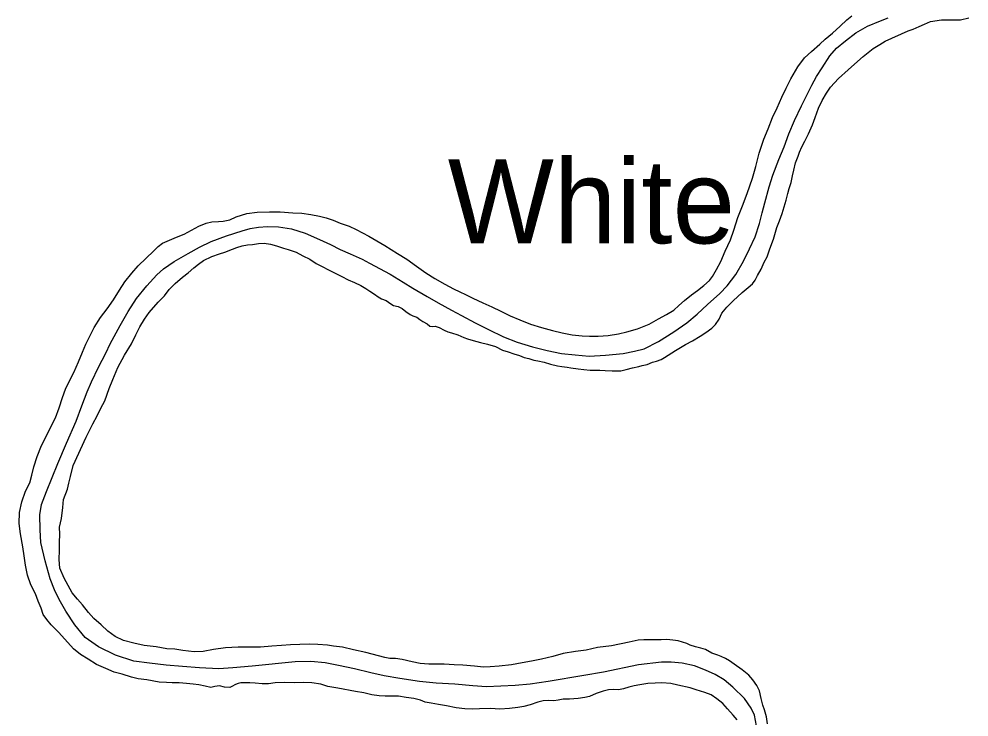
# Model space of a CAD drawing. Extents: x -939622 to -934222, y 1383701 to 1385301.
# Drawn here: x -936211.63 to -936193.73, y 1384496.31 to 1384509.46 of the extents above; entities that cross this region are included whole.
import ezdxf

# ---------------------------------------------------------------- set-up
doc = ezdxf.new("R2010")
doc.units = 0
doc.layers.add('2', color=7, linetype='Continuous')
doc.layers.add('9', color=7, linetype='Continuous')

msp = doc.modelspace()

# ---------------------------------------------------------------- linework, layer by layer
at = {"layer": '2'}
for points in [[(-936204.212, 1384504.391), (-936203.941, 1384504.237), (-936203.738, 1384504.119), (-936203.486, 1384503.979), (-936203.298, 1384503.878), (-936203.037, 1384503.742), (-936202.786, 1384503.611), (-936202.504, 1384503.475), (-936202.25, 1384503.377), (-936201.955, 1384503.284), (-936201.679, 1384503.217), (-936201.412, 1384503.162), (-936201.156, 1384503.133), (-936200.888, 1384503.114), (-936200.585, 1384503.127), (-936200.25, 1384503.162), (-936200.039, 1384503.203), (-936199.854, 1384503.25), (-936199.587, 1384503.387), (-936199.294, 1384503.571), (-936199.052, 1384503.74), (-936198.858, 1384503.902), (-936198.658, 1384504.085), (-936198.426, 1384504.29), (-936198.291, 1384504.437), (-936198.129, 1384504.648), (-936197.98, 1384504.901), (-936197.867, 1384505.134), (-936197.765, 1384505.361), (-936197.683, 1384505.611), (-936197.631, 1384505.815), (-936197.582, 1384506), (-936197.496, 1384506.304), (-936197.427, 1384506.521), (-936197.316, 1384506.817), (-936197.218, 1384507.053), (-936197.129, 1384507.303), (-936197.019, 1384507.554), (-936196.89, 1384507.831), (-936196.801, 1384508.006), (-936196.693, 1384508.218), (-936196.61, 1384508.381), (-936196.502, 1384508.547), (-936196.356, 1384508.773), (-936196.229, 1384508.914), (-936196.058, 1384509.056), (-936195.869, 1384509.202), (-936195.649, 1384509.332), (-936195.401, 1384509.432), (-936195.259, 1384509.489)], [(-936197.737, 1384496.144), (-936197.778, 1384496.344), (-936197.838, 1384496.48), (-936197.966, 1384496.661), (-936198.182, 1384496.875), (-936198.347, 1384497.01), (-936198.516, 1384497.114), (-936198.7, 1384497.191), (-936198.907, 1384497.275), (-936199.135, 1384497.323), (-936199.343, 1384497.345), (-936199.526, 1384497.343), (-936199.959, 1384497.292), (-936200.623, 1384497.154), (-936200.99, 1384497.093), (-936201.664, 1384496.981), (-936202.004, 1384496.928), (-936202.282, 1384496.902), (-936202.822, 1384496.879), (-936203.084, 1384496.899), (-936203.422, 1384496.927), (-936203.771, 1384496.952), (-936204.085, 1384496.981), (-936204.459, 1384497.038), (-936204.75, 1384497.086), (-936205.004, 1384497.141), (-936205.311, 1384497.216), (-936205.614, 1384497.282), (-936205.865, 1384497.329), (-936206.134, 1384497.36), (-936206.428, 1384497.353), (-936207.238, 1384497.269), (-936207.603, 1384497.236), (-936207.87, 1384497.222), (-936208.231, 1384497.24), (-936208.55, 1384497.266), (-936208.861, 1384497.286), (-936209.174, 1384497.324), (-936209.467, 1384497.361), (-936209.815, 1384497.479), (-936210.133, 1384497.631), (-936210.387, 1384497.81), (-936210.58, 1384498.049), (-936210.753, 1384498.306), (-936210.874, 1384498.527), (-936210.965, 1384498.707), (-936211.046, 1384498.917), (-936211.138, 1384499.253), (-936211.225, 1384499.599), (-936211.232, 1384499.836), (-936211.238, 1384500.118), (-936211.21, 1384500.315), (-936211.115, 1384500.563), (-936210.903, 1384501.089), (-936210.738, 1384501.469), (-936210.558, 1384501.888), (-936210.45, 1384502.173), (-936210.35, 1384502.441), (-936210.27, 1384502.625), (-936210.135, 1384502.901), (-936209.999, 1384503.166), (-936209.916, 1384503.344), (-936209.726, 1384503.691), (-936209.575, 1384503.953), (-936209.42, 1384504.197), (-936209.226, 1384504.434), (-936209.037, 1384504.646), (-936208.912, 1384504.757), (-936208.708, 1384504.898), (-936208.447, 1384505.047), (-936208.233, 1384505.167), (-936208.012, 1384505.269), (-936207.722, 1384505.378), (-936207.431, 1384505.471), (-936207.28, 1384505.516), (-936207.119, 1384505.541), (-936206.948, 1384505.557), (-936206.741, 1384505.55), (-936206.496, 1384505.509), (-936206.243, 1384505.426), (-936205.974, 1384505.308), (-936205.763, 1384505.215), (-936205.582, 1384505.123), (-936205.395, 1384505.037), (-936205.169, 1384504.938), (-936205.03, 1384504.866), (-936204.64, 1384504.656), (-936204.397, 1384504.504), (-936204.212, 1384504.391)]]:
    msp.add_lwpolyline(points, dxfattribs=at)
at = {"layer": '9'}
for points in [[(-936197.914, 1384506.176), (-936197.812, 1384506.466), (-936197.749, 1384506.688), (-936197.69, 1384506.934), (-936197.599, 1384507.203), (-936197.517, 1384507.393), (-936197.433, 1384507.61), (-936197.351, 1384507.791), (-936197.263, 1384507.993), (-936197.177, 1384508.162), (-936197.091, 1384508.337), (-936196.96, 1384508.565), (-936196.834, 1384508.732), (-936196.701, 1384508.852), (-936196.542, 1384508.988), (-936196.444, 1384509.082), (-936196.307, 1384509.196), (-936196.16, 1384509.329), (-936196.036, 1384509.448), (-936195.94, 1384509.527)], [(-936197.145, 1384506.177), (-936197.122, 1384506.269), (-936197.085, 1384506.385), (-936197.057, 1384506.509), (-936197.031, 1384506.618), (-936197.001, 1384506.752), (-936196.952, 1384506.88), (-936196.925, 1384506.957), (-936196.881, 1384507.055), (-936196.826, 1384507.165), (-936196.756, 1384507.298), (-936196.68, 1384507.472), (-936196.634, 1384507.609), (-936196.57, 1384507.784), (-936196.503, 1384507.928), (-936196.419, 1384508.07), (-936196.343, 1384508.181), (-936196.191, 1384508.344), (-936196.008, 1384508.505), (-936195.89, 1384508.615), (-936195.73, 1384508.757), (-936195.538, 1384508.906), (-936195.413, 1384508.986), (-936195.313, 1384509.045), (-936194.883, 1384509.243), (-936194.785, 1384509.274), (-936194.673, 1384509.321), (-936194.57, 1384509.367), (-936194.461, 1384509.42), (-936194.249, 1384509.45), (-936194.072, 1384509.451), (-936193.894, 1384509.452), (-936193.734, 1384509.486)], [(-936211.431, 1384500.721), (-936211.389, 1384500.87), (-936211.351, 1384501.028), (-936211.29, 1384501.22), (-936211.208, 1384501.428), (-936211.117, 1384501.61), (-936211.031, 1384501.779), (-936210.945, 1384501.951), (-936210.875, 1384502.137), (-936210.814, 1384502.332), (-936210.754, 1384502.491), (-936210.685, 1384502.635), (-936210.599, 1384502.801), (-936210.512, 1384503.006), (-936210.438, 1384503.187), (-936210.372, 1384503.334), (-936210.275, 1384503.536), (-936210.217, 1384503.653), (-936210.096, 1384503.842), (-936209.974, 1384504), (-936209.852, 1384504.174), (-936209.739, 1384504.356), (-936209.638, 1384504.513), (-936209.509, 1384504.675), (-936209.386, 1384504.813), (-936209.239, 1384504.96), (-936209.1, 1384505.089), (-936209.014, 1384505.177), (-936208.929, 1384505.238), (-936208.797, 1384505.297), (-936208.664, 1384505.351), (-936208.522, 1384505.411), (-936208.384, 1384505.483), (-936208.243, 1384505.561), (-936208.104, 1384505.617), (-936208.003, 1384505.64), (-936207.874, 1384505.648), (-936207.785, 1384505.658), (-936207.662, 1384505.678), (-936207.539, 1384505.737), (-936207.343, 1384505.802), (-936207.143, 1384505.823), (-936206.915, 1384505.832), (-936206.711, 1384505.831), (-936206.476, 1384505.814), (-936206.307, 1384505.803), (-936206.135, 1384505.78), (-936205.971, 1384505.748), (-936205.844, 1384505.717), (-936205.716, 1384505.671), (-936205.582, 1384505.619), (-936205.414, 1384505.56), (-936205.279, 1384505.499), (-936205.043, 1384505.374), (-936204.741, 1384505.194), (-936204.504, 1384505.047), (-936204.325, 1384504.937), (-936204.145, 1384504.809), (-936203.966, 1384504.684), (-936203.799, 1384504.574), (-936203.611, 1384504.467), (-936203.449, 1384504.38), (-936203.329, 1384504.325), (-936203.219, 1384504.27), (-936203.084, 1384504.206), (-936202.894, 1384504.117), (-936202.722, 1384504.04), (-936202.554, 1384503.96), (-936202.379, 1384503.871), (-936202.199, 1384503.794), (-936201.997, 1384503.715), (-936201.787, 1384503.649), (-936201.584, 1384503.597), (-936201.399, 1384503.55), (-936201.211, 1384503.516), (-936201.024, 1384503.494), (-936200.882, 1384503.487), (-936200.723, 1384503.485), (-936200.535, 1384503.499), (-936200.335, 1384503.534), (-936200.18, 1384503.568), (-936199.981, 1384503.624), (-936199.763, 1384503.714), (-936199.587, 1384503.812), (-936199.431, 1384503.899), (-936199.296, 1384503.977), (-936199.198, 1384504.065), (-936199.091, 1384504.163), (-936198.96, 1384504.265), (-936198.849, 1384504.347), (-936198.73, 1384504.44), (-936198.623, 1384504.534), (-936198.569, 1384504.612), (-936198.491, 1384504.747), (-936198.41, 1384504.895), (-936198.325, 1384505.088), (-936198.228, 1384505.303), (-936198.167, 1384505.486), (-936198.09, 1384505.723), (-936198.003, 1384505.947), (-936197.914, 1384506.176)], [(-936206.564, 1384505.121), (-936206.411, 1384505.068), (-936206.283, 1384505.004), (-936206.151, 1384504.937), (-936206.036, 1384504.857), (-936205.923, 1384504.799), (-936205.803, 1384504.738), (-936205.689, 1384504.679), (-936205.551, 1384504.613), (-936205.429, 1384504.551), (-936205.313, 1384504.502), (-936205.193, 1384504.441), (-936205.098, 1384504.388), (-936205.02, 1384504.334), (-936204.937, 1384504.28), (-936204.869, 1384504.229), (-936204.801, 1384504.192), (-936204.713, 1384504.157), (-936204.626, 1384504.1), (-936204.574, 1384504.066), (-936204.489, 1384504.049), (-936204.412, 1384504.01), (-936204.344, 1384503.955), (-936204.266, 1384503.898), (-936204.211, 1384503.871), (-936204.135, 1384503.844), (-936204.079, 1384503.801), (-936204.026, 1384503.767), (-936203.943, 1384503.719), (-936203.894, 1384503.679), (-936203.842, 1384503.672), (-936203.791, 1384503.674), (-936203.715, 1384503.65), (-936203.62, 1384503.6), (-936203.553, 1384503.57), (-936203.486, 1384503.552), (-936203.367, 1384503.514), (-936203.254, 1384503.465), (-936203.181, 1384503.435), (-936203.077, 1384503.409), (-936202.935, 1384503.37), (-936202.804, 1384503.336), (-936202.658, 1384503.291), (-936202.523, 1384503.227), (-936202.417, 1384503.19), (-936202.31, 1384503.158), (-936202.204, 1384503.126), (-936202.112, 1384503.088), (-936202.027, 1384503.064), (-936201.933, 1384503.038), (-936201.86, 1384503.023), (-936201.739, 1384503.001), (-936201.62, 1384502.961), (-936201.487, 1384502.927), (-936201.405, 1384502.915), (-936201.305, 1384502.901), (-936201.236, 1384502.889), (-936201.1, 1384502.871), (-936200.991, 1384502.86), (-936200.874, 1384502.85), (-936200.787, 1384502.848), (-936200.69, 1384502.846), (-936200.588, 1384502.838), (-936200.459, 1384502.834), (-936200.296, 1384502.835), (-936200.192, 1384502.857), (-936200.071, 1384502.889), (-936199.957, 1384502.915), (-936199.889, 1384502.933), (-936199.8, 1384502.951), (-936199.697, 1384502.995), (-936199.622, 1384503.019), (-936199.534, 1384503.047), (-936199.472, 1384503.085), (-936199.264, 1384503.22), (-936199.077, 1384503.33), (-936198.942, 1384503.399), (-936198.801, 1384503.486), (-936198.693, 1384503.56), (-936198.582, 1384503.636), (-936198.507, 1384503.706), (-936198.439, 1384503.808), (-936198.393, 1384503.921), (-936198.298, 1384504.033), (-936198.18, 1384504.155), (-936198.007, 1384504.31), (-936197.896, 1384504.402), (-936197.813, 1384504.477), (-936197.764, 1384504.546), (-936197.717, 1384504.629), (-936197.65, 1384504.752), (-936197.595, 1384504.88), (-936197.539, 1384504.985), (-936197.486, 1384505.135), (-936197.418, 1384505.318), (-936197.352, 1384505.534), (-936197.307, 1384505.662), (-936197.255, 1384505.797), (-936197.215, 1384505.922), (-936197.179, 1384506.05), (-936197.145, 1384506.177)], [(-936202.356, 1384497.296), (-936202.586, 1384497.268), (-936202.757, 1384497.258), (-936202.88, 1384497.253), (-936203.052, 1384497.27), (-936203.269, 1384497.288), (-936203.431, 1384497.296), (-936203.624, 1384497.31), (-936203.756, 1384497.31), (-936203.909, 1384497.304), (-936204.072, 1384497.321), (-936204.223, 1384497.348), (-936204.411, 1384497.394), (-936204.541, 1384497.413), (-936204.649, 1384497.412), (-936204.743, 1384497.435), (-936205.099, 1384497.529), (-936205.329, 1384497.579), (-936205.538, 1384497.628), (-936205.71, 1384497.648), (-936205.822, 1384497.667), (-936206, 1384497.678), (-936206.168, 1384497.686), (-936206.339, 1384497.679), (-936206.516, 1384497.672), (-936206.69, 1384497.659), (-936206.87, 1384497.648), (-936207.085, 1384497.63), (-936207.31, 1384497.63), (-936207.505, 1384497.628), (-936207.745, 1384497.612), (-936207.966, 1384497.582), (-936208.163, 1384497.547), (-936208.333, 1384497.537), (-936208.545, 1384497.567), (-936208.699, 1384497.588), (-936208.846, 1384497.597), (-936209.049, 1384497.634), (-936209.272, 1384497.657), (-936209.467, 1384497.701), (-936209.664, 1384497.756), (-936209.823, 1384497.827), (-936209.962, 1384497.927), (-936210.088, 1384498.048), (-936210.222, 1384498.169), (-936210.326, 1384498.279), (-936210.434, 1384498.425), (-936210.531, 1384498.532), (-936210.63, 1384498.654), (-936210.704, 1384498.79), (-936210.785, 1384498.925), (-936210.862, 1384499.114), (-936210.878, 1384499.282), (-936210.873, 1384499.457), (-936210.873, 1384499.598), (-936210.865, 1384499.758), (-936210.868, 1384499.89), (-936210.835, 1384500.054), (-936210.805, 1384500.257), (-936210.793, 1384500.411), (-936210.72, 1384500.603), (-936210.692, 1384500.719), (-936210.661, 1384500.846), (-936210.613, 1384501.05), (-936210.368, 1384501.586), (-936210.24, 1384501.838), (-936210.16, 1384501.986), (-936210.093, 1384502.13), (-936210.018, 1384502.272), (-936209.935, 1384502.501), (-936209.867, 1384502.672), (-936209.771, 1384502.895), (-936209.646, 1384503.129), (-936209.511, 1384503.345), (-936209.431, 1384503.511), (-936209.356, 1384503.665), (-936209.266, 1384503.81), (-936209.178, 1384503.934), (-936209.009, 1384504.13), (-936208.891, 1384504.249), (-936208.803, 1384504.367), (-936208.693, 1384504.48), (-936208.551, 1384504.597), (-936208.443, 1384504.683), (-936208.342, 1384504.774), (-936208.252, 1384504.847), (-936208.156, 1384504.911), (-936208.003, 1384504.99), (-936207.855, 1384505.041), (-936207.754, 1384505.072), (-936207.609, 1384505.126), (-936207.532, 1384505.157), (-936207.426, 1384505.188), (-936207.327, 1384505.207), (-936207.231, 1384505.214), (-936207.118, 1384505.231), (-936207.016, 1384505.241), (-936206.895, 1384505.222), (-936206.78, 1384505.188), (-936206.652, 1384505.145), (-936206.564, 1384505.121)], [(-936200.042, 1384496.901), (-936200.14, 1384496.876), (-936200.244, 1384496.841), (-936200.339, 1384496.825), (-936200.423, 1384496.828), (-936200.528, 1384496.823), (-936200.629, 1384496.798), (-936200.76, 1384496.754), (-936200.886, 1384496.7), (-936200.97, 1384496.679), (-936201.098, 1384496.662), (-936201.26, 1384496.649), (-936201.38, 1384496.647), (-936201.472, 1384496.631), (-936201.556, 1384496.619), (-936201.649, 1384496.624), (-936201.757, 1384496.613), (-936201.858, 1384496.591), (-936202, 1384496.54), (-936202.119, 1384496.511), (-936202.232, 1384496.489), (-936202.391, 1384496.473), (-936202.573, 1384496.462), (-936202.748, 1384496.47), (-936202.955, 1384496.465), (-936203.087, 1384496.459), (-936203.231, 1384496.465), (-936203.397, 1384496.486), (-936203.579, 1384496.52), (-936203.727, 1384496.55), (-936203.866, 1384496.569), (-936203.978, 1384496.591), (-936204.07, 1384496.629), (-936204.197, 1384496.663), (-936204.336, 1384496.679), (-936204.484, 1384496.703), (-936204.623, 1384496.706), (-936204.737, 1384496.704), (-936204.845, 1384496.712), (-936204.984, 1384496.73), (-936205.133, 1384496.766), (-936205.29, 1384496.793), (-936205.623, 1384496.857), (-936205.814, 1384496.888), (-936205.948, 1384496.931), (-936206.117, 1384496.954), (-936206.267, 1384496.96), (-936206.438, 1384496.956), (-936206.628, 1384496.963), (-936206.807, 1384496.953), (-936206.933, 1384496.936), (-936207.053, 1384496.937), (-936207.186, 1384496.946), (-936207.285, 1384496.954), (-936207.381, 1384496.953), (-936207.456, 1384496.956), (-936207.501, 1384496.945), (-936207.557, 1384496.925), (-936207.621, 1384496.883), (-936207.663, 1384496.866), (-936207.762, 1384496.871), (-936207.856, 1384496.897), (-936207.943, 1384496.885), (-936208.017, 1384496.87), (-936208.123, 1384496.89), (-936208.247, 1384496.917), (-936208.353, 1384496.928), (-936208.48, 1384496.941), (-936208.615, 1384496.953), (-936208.745, 1384496.957), (-936208.856, 1384496.962), (-936208.991, 1384496.968), (-936209.224, 1384497.013), (-936209.39, 1384497.03), (-936209.515, 1384497.061), (-936209.691, 1384497.12), (-936209.84, 1384497.159), (-936209.999, 1384497.227), (-936210.171, 1384497.301), (-936210.331, 1384497.403), (-936210.476, 1384497.49), (-936210.609, 1384497.599), (-936210.77, 1384497.779), (-936210.89, 1384497.913), (-936211.025, 1384498.045), (-936211.11, 1384498.147), (-936211.177, 1384498.244), (-936211.218, 1384498.362), (-936211.272, 1384498.496), (-936211.323, 1384498.635), (-936211.411, 1384498.803), (-936211.475, 1384498.981), (-936211.513, 1384499.174), (-936211.533, 1384499.348), (-936211.564, 1384499.521), (-936211.604, 1384499.763), (-936211.633, 1384499.958), (-936211.624, 1384500.163), (-936211.581, 1384500.369), (-936211.509, 1384500.568), (-936211.431, 1384500.721)], [(-936197.531, 1384496.18), (-936197.549, 1384496.312), (-936197.584, 1384496.448), (-936197.621, 1384496.534), (-936197.647, 1384496.662), (-936197.683, 1384496.802), (-936197.73, 1384496.906), (-936197.806, 1384497.011), (-936197.885, 1384497.101), (-936198.006, 1384497.201), (-936198.161, 1384497.309), (-936198.248, 1384497.372), (-936198.322, 1384497.414), (-936198.401, 1384497.453), (-936198.468, 1384497.477), (-936198.581, 1384497.517), (-936198.701, 1384497.582), (-936198.789, 1384497.611), (-936198.889, 1384497.634), (-936198.987, 1384497.663), (-936199.051, 1384497.694), (-936199.133, 1384497.72), (-936199.215, 1384497.747), (-936199.315, 1384497.761), (-936199.43, 1384497.771), (-936199.535, 1384497.764), (-936199.634, 1384497.763), (-936199.757, 1384497.767), (-936199.859, 1384497.766), (-936199.967, 1384497.758), (-936200.134, 1384497.724), (-936200.47, 1384497.65), (-936200.736, 1384497.621), (-936200.95, 1384497.573), (-936201.147, 1384497.547), (-936201.38, 1384497.507), (-936201.576, 1384497.454), (-936201.787, 1384497.4), (-936201.974, 1384497.363), (-936202.153, 1384497.331), (-936202.356, 1384497.296)], [(-936198.099, 1384496.256), (-936198.175, 1384496.349), (-936198.282, 1384496.468), (-936198.373, 1384496.566), (-936198.482, 1384496.652), (-936198.593, 1384496.726), (-936198.709, 1384496.772), (-936198.874, 1384496.826), (-936198.986, 1384496.86), (-936199.22, 1384496.914), (-936199.353, 1384496.941), (-936199.522, 1384496.958), (-936199.647, 1384496.947), (-936199.788, 1384496.941), (-936199.938, 1384496.917), (-936200.042, 1384496.901)]]:
    msp.add_lwpolyline(points, dxfattribs=at)

# ---------------------------------------------------------------- texts
msp.add_text('White', height=1.584, dxfattribs=at).set_placement((-936203.554, 1384505.236))

doc.saveas('drawing.dxf')
